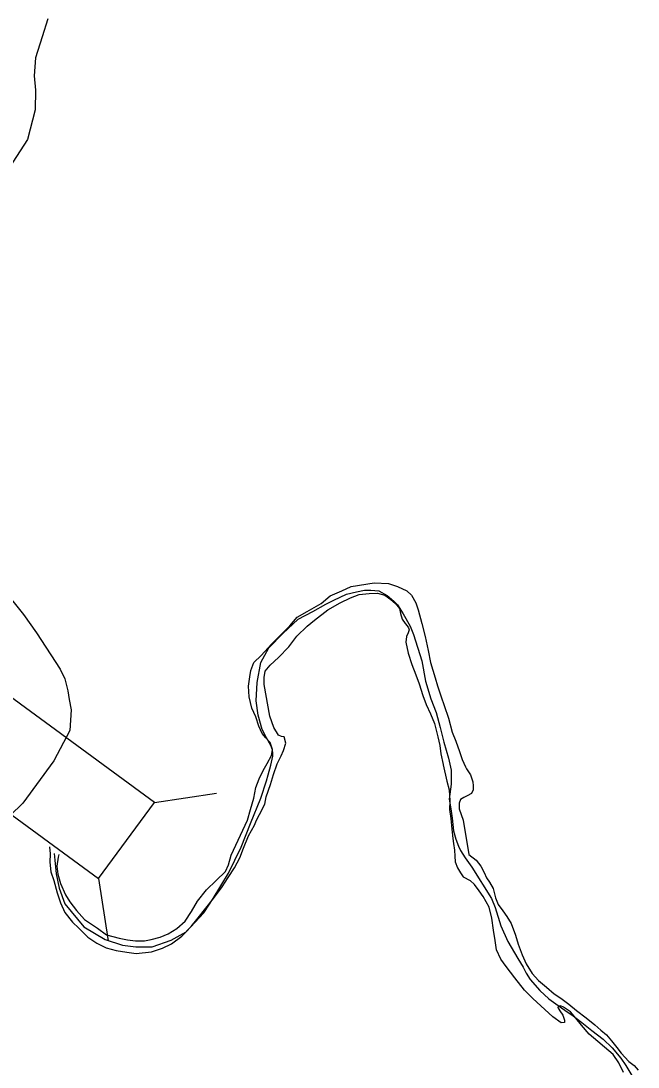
# Model space of a CAD drawing. Extents: x -939622 to -934245, y 1383184 to 1385301.
# Drawn here: x -935196.45 to -935188.67, y 1384130.15 to 1384143.33 of the extents above; entities that cross this region are included whole.
import ezdxf

# ---------------------------------------------------------------- set-up
doc = ezdxf.new("R2010")
doc.units = 0
for name, color, linetype in [('Level 10', 7, 'Continuous'), ('Level 20', 7, 'Continuous'), ('Level 8', 7, 'Continuous'), ('Level 9', 7, 'Continuous')]:
    doc.layers.add(name, color=color, linetype=linetype)

msp = doc.modelspace()

# ---------------------------------------------------------------- linework, layer by layer
at = {"layer": 'Level 10'}
for points in [[(-935196.108, 1384143.36), (-935196.179, 1384143.13), (-935196.264, 1384142.869), (-935196.28, 1384142.641), (-935196.266, 1384142.458), (-935196.267, 1384142.212), (-935196.365, 1384141.839), (-935196.596, 1384141.481)], [(-935196.583, 1384136.062), (-935196.417, 1384135.855), (-935196.252, 1384135.624), (-935195.955, 1384135.163), (-935195.893, 1384135.043), (-935195.855, 1384134.891), (-935195.84, 1384134.784), (-935195.815, 1384134.654), (-935195.833, 1384134.393), (-935196.032, 1384134.01), (-935196.422, 1384133.478), (-935196.583, 1384133.322)]]:
    msp.add_lwpolyline(points, dxfattribs=at)
at = {"layer": 'Level 20'}
for p, q in [((-935194.767, 1384133.483), (-935193.984, 1384133.603)), ((-935195.47, 1384132.525), (-935195.35, 1384131.742))]:
    msp.add_line(p, q, dxfattribs=at)
msp.add_lwpolyline([(-935194.767, 1384133.483), (-935197.641, 1384135.591), (-935198.343, 1384134.633), (-935195.47, 1384132.525)], close=True, dxfattribs=at)
at = {"layer": 'Level 8'}
for points in [[(-935196.03, 1384132.842), (-935196.021, 1384132.758), (-935196.003, 1384132.584), (-935195.967, 1384132.404), (-935195.895, 1384132.207), (-935195.656, 1384131.919), (-935195.387, 1384131.757), (-935195.166, 1384131.688), (-935194.998, 1384131.667), (-935194.796, 1384131.667), (-935194.554, 1384131.748), (-935194.364, 1384131.853), (-935194.145, 1384132.096), (-935194.024, 1384132.275), (-935193.834, 1384132.593), (-935193.674, 1384132.923), (-935193.555, 1384133.222), (-935193.424, 1384133.539), (-935193.356, 1384133.757), (-935193.333, 1384133.832), (-935193.299, 1384133.956), (-935193.273, 1384134.067), (-935193.274, 1384134.1), (-935193.28, 1384134.148), (-935193.299, 1384134.202), (-935193.355, 1384134.3), (-935193.407, 1384134.405), (-935193.461, 1384134.587), (-935193.485, 1384134.764), (-935193.473, 1384134.996), (-935193.426, 1384135.249), (-935193.324, 1384135.433), (-935193.149, 1384135.616), (-935192.954, 1384135.796), (-935192.772, 1384135.892), (-935192.608, 1384135.984), (-935192.504, 1384136.034), (-935192.345, 1384136.111), (-935192.22, 1384136.137), (-935192.121, 1384136.159), (-935192.04, 1384136.16), (-935191.937, 1384136.15), (-935191.834, 1384136.094), (-935191.752, 1384136.02), (-935191.704, 1384135.976), (-935191.633, 1384135.863), (-935191.546, 1384135.708), (-935191.503, 1384135.603), (-935191.398, 1384135.271), (-935191.35, 1384135.014), (-935191.283, 1384134.792), (-935191.217, 1384134.619), (-935191.167, 1384134.43), (-935191.122, 1384134.245), (-935191.062, 1384134.044), (-935191.026, 1384133.892), (-935191.027, 1384133.714), (-935191.051, 1384133.528), (-935191.034, 1384133.405), (-935191.014, 1384133.288), (-935191, 1384133.126), (-935190.968, 1384133.021), (-935190.934, 1384132.935), (-935190.909, 1384132.881), (-935190.853, 1384132.789), (-935190.767, 1384132.67)], [(-935190.767, 1384132.67), (-935190.519, 1384132.274), (-935190.474, 1384132.16), (-935190.404, 1384131.932), (-935190.313, 1384131.734), (-935190.189, 1384131.518), (-935190.122, 1384131.41), (-935190.083, 1384131.335), (-935190.034, 1384131.254), (-935189.911, 1384131.116), (-935189.799, 1384131.009), (-935189.709, 1384130.949), (-935189.597, 1384130.868), (-935189.489, 1384130.797), (-935189.383, 1384130.713), (-935189.257, 1384130.611), (-935189.112, 1384130.501), (-935189.001, 1384130.393), (-935188.889, 1384130.264), (-935188.826, 1384130.169), (-935188.753, 1384130.046)]]:
    msp.add_lwpolyline(points, dxfattribs=at)
at = {"layer": 'Level 9'}
for points in [[(-935195.972, 1384132.828), (-935195.979, 1384132.796), (-935195.994, 1384132.682), (-935195.984, 1384132.58), (-935195.948, 1384132.466), (-935195.886, 1384132.323), (-935195.83, 1384132.234), (-935195.747, 1384132.124), (-935195.646, 1384132.012), (-935195.481, 1384131.901), (-935195.369, 1384131.819), (-935195.209, 1384131.774), (-935195.106, 1384131.754), (-935195.004, 1384131.741), (-935194.89, 1384131.743), (-935194.806, 1384131.76), (-935194.692, 1384131.786), (-935194.591, 1384131.83), (-935194.484, 1384131.895), (-935194.377, 1384131.99), (-935194.299, 1384132.112), (-935194.223, 1384132.243), (-935194.108, 1384132.383), (-935193.987, 1384132.502), (-935193.872, 1384132.616), (-935193.832, 1384132.698), (-935193.798, 1384132.821), (-935193.593, 1384133.261), (-935193.556, 1384133.397), (-935193.514, 1384133.539), (-935193.489, 1384133.672), (-935193.446, 1384133.781), (-935193.397, 1384133.887), (-935193.347, 1384133.978), (-935193.289, 1384134.078), (-935193.279, 1384134.153), (-935193.307, 1384134.24), (-935193.362, 1384134.299), (-935193.408, 1384134.355), (-935193.449, 1384134.448), (-935193.49, 1384134.564), (-935193.538, 1384134.675), (-935193.573, 1384134.815), (-935193.579, 1384134.95), (-935193.566, 1384135.068), (-935193.552, 1384135.149), (-935193.512, 1384135.249), (-935193.421, 1384135.338), (-935193.291, 1384135.479), (-935193.2, 1384135.573), (-935193.061, 1384135.711), (-935192.967, 1384135.818), (-935192.842, 1384135.892), (-935192.666, 1384135.992), (-935192.551, 1384136.087), (-935192.405, 1384136.153), (-935192.286, 1384136.206), (-935191.998, 1384136.254), (-935191.818, 1384136.245), (-935191.703, 1384136.208), (-935191.588, 1384136.15), (-935191.527, 1384136.097), (-935191.471, 1384136.002), (-935191.442, 1384135.912), (-935191.397, 1384135.739), (-935191.355, 1384135.577), (-935191.316, 1384135.401), (-935191.289, 1384135.248), (-935191.228, 1384135.054), (-935191.199, 1384134.955), (-935191.155, 1384134.817), (-935191.114, 1384134.707), (-935191.06, 1384134.549), (-935191.017, 1384134.372), (-935190.97, 1384134.259), (-935190.923, 1384134.127), (-935190.891, 1384134.026), (-935190.847, 1384133.936), (-935190.835, 1384133.907), (-935190.785, 1384133.832), (-935190.754, 1384133.746), (-935190.75, 1384133.695), (-935190.752, 1384133.644), (-935190.772, 1384133.598), (-935190.825, 1384133.567), (-935190.87, 1384133.548), (-935190.909, 1384133.521), (-935190.929, 1384133.475), (-935190.925, 1384133.406), (-935190.877, 1384133.263)], [(-935193.131, 1384134.312), (-935193.164, 1384134.315), (-935193.204, 1384134.335), (-935193.263, 1384134.43), (-935193.31, 1384134.573), (-935193.384, 1384134.972), (-935193.382, 1384135.059), (-935193.369, 1384135.14), (-935193.307, 1384135.214), (-935193.201, 1384135.312), (-935193.071, 1384135.446), (-935192.971, 1384135.581), (-935192.841, 1384135.706), (-935192.75, 1384135.783), (-935192.581, 1384135.912), (-935192.426, 1384136.002), (-935192.298, 1384136.065), (-935192.188, 1384136.106), (-935192.059, 1384136.12), (-935191.954, 1384136.122), (-935191.863, 1384136.097), (-935191.787, 1384136.041), (-935191.729, 1384135.994), (-935191.68, 1384135.929), (-935191.667, 1384135.866), (-935191.644, 1384135.794), (-935191.607, 1384135.741), (-935191.583, 1384135.711), (-935191.564, 1384135.685), (-935191.558, 1384135.661), (-935191.569, 1384135.621), (-935191.589, 1384135.576), (-935191.6, 1384135.504), (-935191.57, 1384135.366), (-935191.523, 1384135.222), (-935191.472, 1384135.094), (-935191.431, 1384134.978), (-935191.386, 1384134.834), (-935191.342, 1384134.718), (-935191.289, 1384134.602), (-935191.239, 1384134.479), (-935191.194, 1384134.312), (-935191.17, 1384134.201), (-935191.157, 1384134.096), (-935191.127, 1384133.964), (-935191.127, 1384133.958), (-935191.084, 1384133.755), (-935191.055, 1384133.644), (-935191.044, 1384133.506), (-935191.048, 1384133.395), (-935191.03, 1384133.281), (-935191.019, 1384133.149), (-935191.005, 1384133.029), (-935190.998, 1384132.966), (-935190.984, 1384132.882), (-935190.983, 1384132.807), (-935190.978, 1384132.735), (-935190.947, 1384132.663), (-935190.91, 1384132.598), (-935190.876, 1384132.547), (-935190.787, 1384132.5)], [(-935196.088, 1384132.924), (-935196.081, 1384132.837), (-935196.083, 1384132.734), (-935196.071, 1384132.611), (-935196.033, 1384132.501), (-935195.991, 1384132.348), (-935195.95, 1384132.22), (-935195.894, 1384132.098), (-935195.798, 1384131.976), (-935195.719, 1384131.9), (-935195.606, 1384131.787), (-935195.49, 1384131.714), (-935195.375, 1384131.653), (-935195.248, 1384131.62), (-935195.112, 1384131.598), (-935194.995, 1384131.582), (-935194.803, 1384131.604), (-935194.666, 1384131.648), (-935194.549, 1384131.702), (-935194.422, 1384131.8), (-935194.304, 1384131.922), (-935194.216, 1384132.032), (-935194.119, 1384132.154), (-935194.022, 1384132.273), (-935193.911, 1384132.42), (-935193.835, 1384132.538), (-935193.759, 1384132.663), (-935193.692, 1384132.787), (-935193.643, 1384132.911), (-935193.58, 1384133.063), (-935193.507, 1384133.199), (-935193.482, 1384133.26), (-935193.441, 1384133.333), (-935193.374, 1384133.463), (-935193.358, 1384133.557), (-935193.304, 1384133.711), (-935193.267, 1384133.838), (-935193.218, 1384133.971), (-935193.169, 1384134.074), (-935193.14, 1384134.141), (-935193.112, 1384134.232), (-935193.131, 1384134.312)], [(-935190.877, 1384133.263), (-935190.806, 1384132.831)], [(-935190.806, 1384132.831), (-935190.711, 1384132.758), (-935190.656, 1384132.683), (-935190.612, 1384132.603), (-935190.584, 1384132.535), (-935190.543, 1384132.481), (-935190.5, 1384132.401), (-935190.468, 1384132.284), (-935190.436, 1384132.201), (-935190.377, 1384132.118), (-935190.325, 1384132.05), (-935190.272, 1384131.961), (-935190.218, 1384131.814), (-935190.183, 1384131.701), (-935190.132, 1384131.567), (-935190.082, 1384131.453), (-935190.007, 1384131.329), (-935189.927, 1384131.243), (-935189.827, 1384131.158), (-935189.729, 1384131.073), (-935189.647, 1384131.02), (-935189.546, 1384130.944), (-935189.448, 1384130.865), (-935189.326, 1384130.771), (-935189.219, 1384130.683), (-935189.143, 1384130.615), (-935189.073, 1384130.557), (-935189.008, 1384130.483), (-935188.943, 1384130.397), (-935188.885, 1384130.326), (-935188.79, 1384130.223), (-935188.723, 1384130.17), (-935188.673, 1384130.114)], [(-935188.859, 1384130.083), (-935188.916, 1384130.205), (-935188.987, 1384130.309), (-935189.289, 1384130.564), (-935189.388, 1384130.677), (-935189.458, 1384130.768), (-935189.526, 1384130.848), (-935189.614, 1384130.907), (-935189.651, 1384130.921), (-935189.681, 1384130.92), (-935189.686, 1384130.902), (-935189.661, 1384130.858), (-935189.621, 1384130.807), (-935189.612, 1384130.78), (-935189.599, 1384130.742), (-935189.602, 1384130.712), (-935189.643, 1384130.708), (-935189.747, 1384130.784), (-935189.848, 1384130.878), (-935189.998, 1384131.016), (-935190.102, 1384131.119), (-935190.225, 1384131.276), (-935190.336, 1384131.418), (-935190.404, 1384131.51), (-935190.455, 1384131.629), (-935190.475, 1384131.746), (-935190.493, 1384131.875), (-935190.514, 1384132.028), (-935190.549, 1384132.166), (-935190.624, 1384132.302), (-935190.674, 1384132.373), (-935190.732, 1384132.453), (-935190.787, 1384132.5)]]:
    msp.add_lwpolyline(points, dxfattribs=at)

doc.saveas('drawing.dxf')
